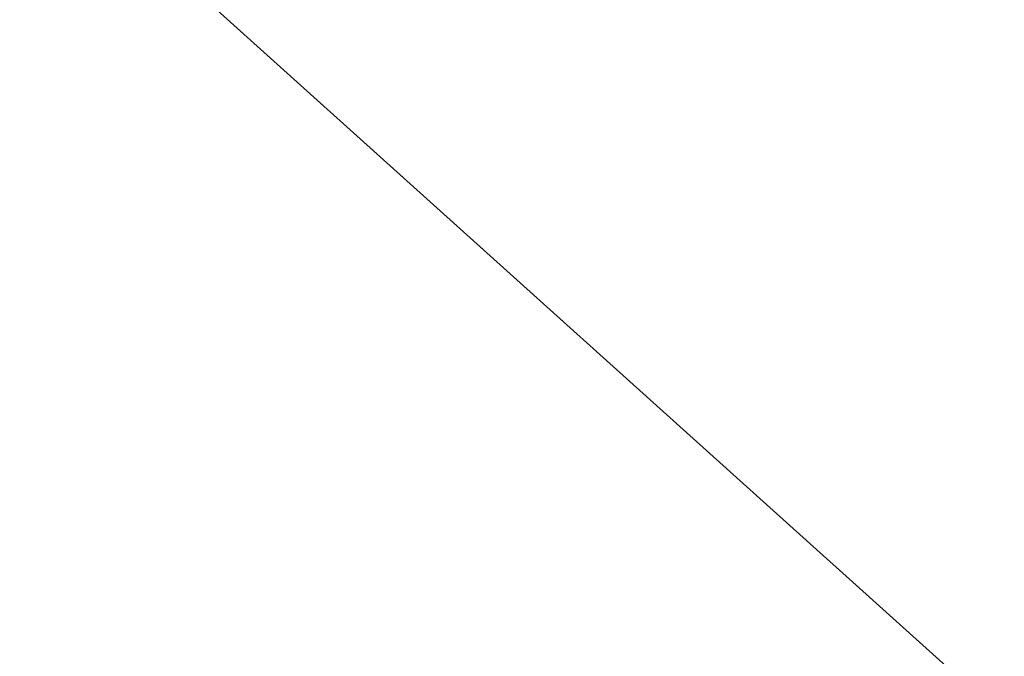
# Model space of a CAD drawing. Header units: metres. Extents: x 163543 to 168130, y 402678 to 405437.
# Tile 870 of 1056: x 165506.932 to 165507.279, y 403939.491 to 403939.715. Entities that reach past the tile are written whole.
import ezdxf
from ezdxf import colors
from ezdxf.entities.mleader import LeaderData, LeaderLine
from ezdxf.math import Vec2, Vec3

# ---------------------------------------------------------------- set-up
doc = ezdxf.new("R2010")
doc.units = ezdxf.units.M
doc.layers.add('X-CA190022.004-UO-KAD_Percelen$0$B-WE-KG-GRENS_PERCEEL-GV', color=150, linetype='Continuous', lineweight=9)
doc.layers.add('X-CA190022.004-UO-TXT_Tekst 1op200$0$X-XX-AL-T25- LEADER BOVENGRONDSE INFRA', color=7, linetype='Continuous', lineweight=25)
doc.styles.add('X-CA190022.004-UO-TXT_Tekst 1op200$0$NLCS-ISO-M200-T25', font='NLCS-ISO.ttf', dxfattribs={"height": 0.5})

msp = doc.modelspace()

# ---------------------------------------------------------------- linework, layer by layer
at = {"layer": 'X-CA190022.004-UO-KAD_Percelen$0$B-WE-KG-GRENS_PERCEEL-GV', "flags": 128}
for points in [[(165415.693, 404055.235), (165426.23, 404028.97), (165434.26, 404017.66), (165450.79, 403994.24), (165458.1, 403985.84), (165465.94, 403977.9), (165485.47, 403959.11), (165489.71, 403955.04), (165500.126, 403945.838), (165504.3, 403942.15), (165507.8, 403939), (165513.006, 403935.006), (165525.447, 403925.461)], [(165196.7, 403790), (165276.2, 403826.7), (165276.248, 403824.924), (165276.3, 403823), (165372.327, 403871.117), (165507.8, 403939), (165504.3, 403942.15), (165497.079, 403937.449), (165489.46, 403932.49), (165323.1, 403852.205), (165220.21, 403802.55), (165215.14, 403802.41), (165211.94, 403806.63), (165196.73, 403847.93)]]:
    msp.add_lwpolyline(points, dxfattribs=at)

# ---------------------------------------------------------------- next in the draw order: leaders
at = {"layer": 'X-CA190022.004-UO-TXT_Tekst 1op200$0$X-XX-AL-T25- LEADER BOVENGRONDSE INFRA'}
ml = msp.add_multileader_mtext('Standard', dxfattribs=at)
ml.set_content('Betonstraatstenen\\PKleur antraciet', color=256, style='X-CA190022.004-UO-TXT_Tekst 1op200$0$NLCS-ISO-M200-T25')
ml.set_leader_properties(color=256, linetype='ByLayer', lineweight=-1)
ml.build(insert=Vec2(0, 0))
ml.multileader.update_dxf_attribs({"text_left_attachment_type": 5, "text_right_attachment_type": 5, "dogleg_length": 0.5, "arrow_head_size": 0.5})
ctx = ml.context
ctx.base_point, ctx.char_height, ctx.arrow_head_size, ctx.landing_gap_size, ctx.plane_origin, ctx.plane_x_axis, ctx.plane_y_axis = Vec3(165499.91448, 403931.66775), 0.5, 0.5, 0.18, Vec3(165489.12288, 403928.19476), Vec3(0.692919, 0.721016), Vec3(-0.721016, 0.692919)
ctx.left_attachment, ctx.right_attachment = 5, 5
notes = []
notes.append((ctx, [(1, (1, 1, 0), (165504.42538, 403936.36156), (-0.692919, -0.721016), 0.5, [(1, [(165517.12847, 403937.50304), (165511.68408, 403940.5303)], 0, [])])]))
ctx.mtext.insert, ctx.mtext.text_direction, ctx.mtext.rotation, ctx.mtext.width, ctx.mtext.flow_direction = Vec3(165499.00575, 403932.79072), Vec3(0.692919, 0.721016), 0.805267, 8.3724177, 5
ctx.mtext.has_bg_fill, ctx.mtext.bg_color, ctx.mtext.bg_scale_factor, ctx.mtext.bg_transparency, ctx.mtext.use_window_bg_color = 1, -1027028792, 1.5, 0, 1
for ctx, leaders in notes:
    for number, flags, end, landing, length, lines in leaders:
        leader = LeaderData()
        leader.index, (leader.has_last_leader_line, leader.has_dogleg_vector, leader.attachment_direction) = number, flags
        leader.last_leader_point, leader.dogleg_vector, leader.dogleg_length = Vec3(end), Vec3(landing), length
        for number, points, colour, breaks in lines:
            line = LeaderLine()
            line.index, line.vertices, line.color, line.breaks = number, Vec3.list(points), colors.encode_raw_color(colour), breaks
            leader.lines.append(line)
        ctx.leaders.append(leader)

doc.saveas('drawing.dxf')
